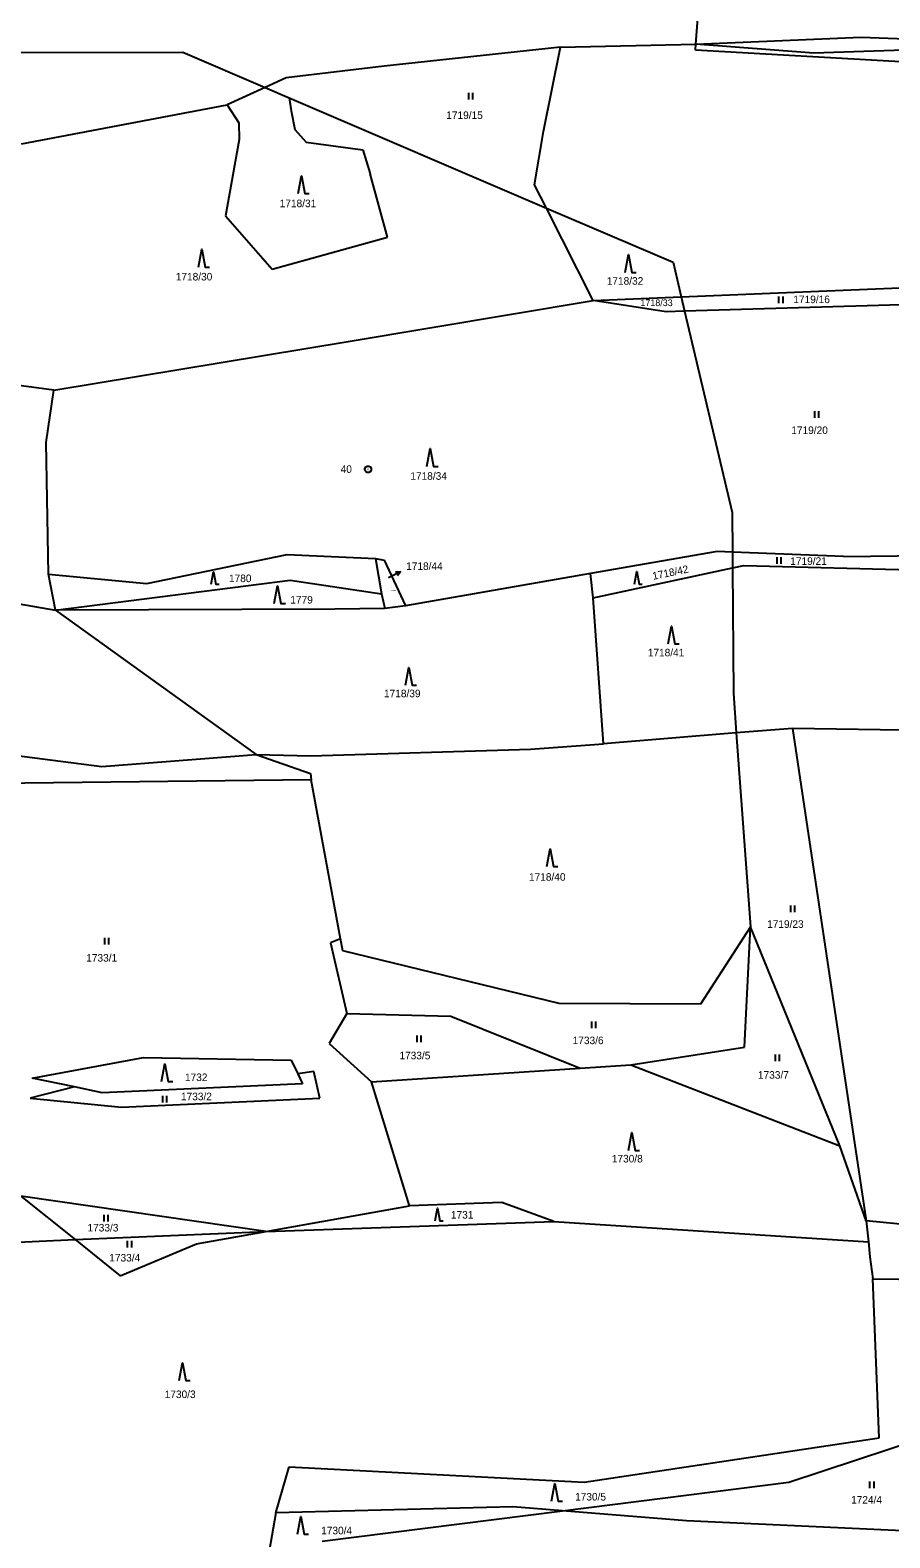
# Model space of a CAD drawing. Extents: x -609861 to -605046, y -1120287 to -1116307.
# Drawn here: x -608912.5 to -608719.2, y -1119197.4 to -1118858.4 of the extents above; entities that cross this region are included whole.
import ezdxf

# ---------------------------------------------------------------- set-up
doc = ezdxf.new("R2010")
doc.units = 0
for name, color, linetype in [('Vrstva 1', 7, 'Continuous'), ('Vrstva 2', 7, 'Continuous'), ('Vrstva 3', 7, 'Continuous'), ('Vrstva 7', 7, 'Continuous'), ('Vrstva 8', 7, 'Continuous')]:
    doc.layers.add(name, color=color, linetype=linetype)

msp = doc.modelspace()

# ---------------------------------------------------------------- linework, layer by layer
at = {"layer": 'Vrstva 1'}
for p, q in [((-608762.79, -1118861.5), (-608759.42, -1118817.54)), ((-608762.79, -1118861.5), (-608725.62, -1118859.96)), ((-608725.62, -1118859.96), (-608647.16, -1118863.03)), ((-608923.15, -1118863.4), (-608878.12, -1118863.36)), ((-608878.12, -1118863.36), (-608859.65, -1118871.27)), ((-608793.21, -1118862.2), (-608832.84, -1118866.45)), ((-608797.01, -1118881.17), (-608793.21, -1118862.2)), ((-608793.21, -1118862.2), (-608762.79, -1118861.5)), ((-608762.89, -1118862.87), (-608762.79, -1118861.5)), ((-608697.95, -1118866.59), (-608762.89, -1118862.87)), ((-608736.26, -1118863.55), (-608762.79, -1118861.5)), ((-608701.28, -1118862.36), (-608736.26, -1118863.55)), ((-608832.84, -1118866.45), (-608854.9, -1118869.12)), ((-608854.9, -1118869.12), (-608859.65, -1118871.27)), ((-608859.65, -1118871.27), (-608868.19, -1118875.15)), ((-608859.65, -1118871.27), (-608854.23, -1118873.59)), ((-608854.23, -1118873.59), (-608853.79, -1118876.53)), ((-608854.23, -1118873.59), (-608796.4, -1118898.37)), ((-608914.44, -1118883.92), (-608868.19, -1118875.15)), ((-608868.19, -1118875.15), (-608865.55, -1118879.21)), ((-608853.79, -1118876.53), (-608852.97, -1118880.73)), ((-608865.55, -1118879.21), (-608865.45, -1118882.93)), ((-608852.97, -1118880.73), (-608850.39, -1118883.6)), ((-608865.45, -1118882.93), (-608868.54, -1118900.12)), ((-608850.39, -1118883.6), (-608837.7, -1118885.32)), ((-608799.05, -1118893.13), (-608797.01, -1118881.17)), ((-608837.7, -1118885.32), (-608836.05, -1118890.67)), ((-608832.15, -1118904.92), (-608836.05, -1118890.67)), ((-608796.4, -1118898.37), (-608799.05, -1118893.13)), ((-608868.54, -1118900.12), (-608858.02, -1118912.15)), ((-608785.9, -1118919.14), (-608796.4, -1118898.37)), ((-608796.4, -1118898.37), (-608767.92, -1118910.57)), ((-608858.02, -1118912.15), (-608832.15, -1118904.92)), ((-608767.92, -1118910.57), (-608766.08, -1118918.34)), ((-608766.08, -1118918.34), (-608702.83, -1118915.77)), ((-608840.98, -1118928.37), (-608785.9, -1118919.14)), ((-608785.9, -1118919.14), (-608766.08, -1118918.34)), ((-608769.49, -1118921.72), (-608785.9, -1118919.14)), ((-608766.08, -1118918.34), (-608765.31, -1118921.6)), ((-608704.42, -1118919.79), (-608765.31, -1118921.6)), ((-608765.31, -1118921.6), (-608769.49, -1118921.72)), ((-608765.31, -1118921.6), (-608754.62, -1118966.81)), ((-608907.14, -1118939.34), (-608840.98, -1118928.37)), ((-608907.14, -1118939.34), (-608954.15, -1118933.18)), ((-608908.86, -1118951.06), (-608907.14, -1118939.34)), ((-608908.33, -1118980.71), (-608908.86, -1118951.06)), ((-608754.62, -1118966.81), (-608754.56, -1118975.76)), ((-608757.96, -1118975.63), (-608786.51, -1118980.59)), ((-608754.56, -1118975.76), (-608757.96, -1118975.63)), ((-608729.56, -1118976.7), (-608754.56, -1118975.76)), ((-608754.56, -1118975.76), (-608754.54, -1118979.28)), ((-608886.2, -1118982.82), (-608854.66, -1118976.27)), ((-608854.66, -1118976.27), (-608834.8, -1118977.2)), ((-608834.8, -1118977.2), (-608832.87, -1118977.52)), ((-608834.8, -1118977.2), (-608833.5, -1118985.1)), ((-608832.87, -1118977.52), (-608828.09, -1118987.84)), ((-608754.54, -1118979.28), (-608751.98, -1118978.73)), ((-608751.98, -1118978.73), (-608708.55, -1118979.91)), ((-608729.56, -1118976.7), (-608709.64, -1118976.48)), ((-608908.33, -1118980.71), (-608886.2, -1118982.82)), ((-608906.76, -1118988.82), (-608908.33, -1118980.71)), ((-608906.76, -1118988.82), (-608854.01, -1118982.07)), ((-608854.01, -1118982.07), (-608833.5, -1118985.1)), ((-608786.51, -1118980.59), (-608828.09, -1118987.84)), ((-608785.9, -1118986.01), (-608786.51, -1118980.59)), ((-608785.9, -1118986.01), (-608754.54, -1118979.28)), ((-608754.54, -1118979.28), (-608754.35, -1119007.44)), ((-608926.13, -1118985.41), (-608906.76, -1118988.82)), ((-608833.5, -1118985.1), (-608832.7, -1118988.4)), ((-608844, -1118988.6), (-608906.76, -1118988.82)), ((-608906.76, -1118988.82), (-608861.64, -1119021.24)), ((-608832.7, -1118988.4), (-608844, -1118988.6)), ((-608828.09, -1118987.84), (-608832.7, -1118988.4)), ((-608783.58, -1119018.83), (-608785.9, -1118986.01)), ((-608754.35, -1119007.44), (-608753.69, -1119016.42)), ((-608753.69, -1119016.42), (-608783.58, -1119018.83)), ((-608741.03, -1119015.4), (-608753.69, -1119016.42)), ((-608753.69, -1119016.42), (-608750.49, -1119060.01)), ((-608741.03, -1119015.4), (-608724.49, -1119126.09)), ((-608664.1, -1119016.55), (-608741.03, -1119015.4)), ((-608951.45, -1119016.8), (-608909.69, -1119022.23)), ((-608800, -1119020.06), (-608783.58, -1119018.83)), ((-608909.69, -1119022.23), (-608896.39, -1119023.99)), ((-608896.39, -1119023.99), (-608861.64, -1119021.24)), ((-608861.64, -1119021.24), (-608849.39, -1119021.58)), ((-608861.64, -1119021.24), (-608849.46, -1119025.5)), ((-608849.39, -1119021.58), (-608800, -1119020.06)), ((-608849.46, -1119025.5), (-608849.32, -1119026.95)), ((-608849.32, -1119026.95), (-608952.08, -1119028.1)), ((-608842.68, -1119062.69), (-608849.32, -1119026.95)), ((-608750.49, -1119060.01), (-608761.71, -1119077.36)), ((-608751.87, -1119087.09), (-608750.49, -1119060.01)), ((-608730.38, -1119109.28), (-608750.49, -1119060.01)), ((-608842.68, -1119062.69), (-608844.93, -1119063.58)), ((-608844.93, -1119063.58), (-608841.29, -1119079.47)), ((-608842.18, -1119065.39), (-608842.68, -1119062.69)), ((-608793.49, -1119077.26), (-608842.18, -1119065.39)), ((-608761.71, -1119077.36), (-608793.49, -1119077.26)), ((-608841.29, -1119079.47), (-608845.23, -1119086.21)), ((-608841.29, -1119079.47), (-608817.89, -1119080.07)), ((-608817.89, -1119080.07), (-608788.83, -1119091.81)), ((-608845.23, -1119086.21), (-608835.7, -1119094.87)), ((-608777.41, -1119091.07), (-608751.87, -1119087.09)), ((-608912, -1119094), (-608887, -1119089.4)), ((-608887, -1119089.4), (-608853.8, -1119090)), ((-608853.8, -1119090), (-608852.31, -1119093.03)), ((-608902.49, -1119096), (-608912, -1119094)), ((-608848.69, -1119092.57), (-608852.31, -1119093.03)), ((-608852.31, -1119093.03), (-608851.2, -1119095.3)), ((-608847.31, -1119098.53), (-608848.69, -1119092.57)), ((-608835.7, -1119094.87), (-608788.83, -1119091.81)), ((-608788.83, -1119091.81), (-608777.41, -1119091.07)), ((-608777.41, -1119091.07), (-608730.38, -1119109.28)), ((-608902.49, -1119096), (-608912.44, -1119098.53)), ((-608896.3, -1119097.3), (-608902.49, -1119096)), ((-608851.2, -1119095.3), (-608896.3, -1119097.3)), ((-608827.2, -1119122.72), (-608835.7, -1119094.87)), ((-608912.44, -1119098.53), (-608891.94, -1119100.58)), ((-608891.94, -1119100.58), (-608847.31, -1119098.53)), ((-608724.49, -1119126.09), (-608730.38, -1119109.28)), ((-608859.5, -1119128.5), (-608914.57, -1119120.58)), ((-608914.57, -1119120.58), (-608902.38, -1119130.35)), ((-608859.5, -1119128.5), (-608827.2, -1119122.72)), ((-608806.4, -1119122), (-608827.2, -1119122.72)), ((-608794.7, -1119126.3), (-608806.4, -1119122)), ((-608859.5, -1119128.5), (-608794.7, -1119126.3)), ((-608794.7, -1119126.3), (-608723.99, -1119130.87)), ((-608709.66, -1119127.56), (-608724.49, -1119126.09)), ((-608724.49, -1119126.09), (-608723.99, -1119130.87)), ((-608922.25, -1119131.21), (-608902.38, -1119130.35)), ((-608902.38, -1119130.35), (-608859.5, -1119128.5)), ((-608902.38, -1119130.35), (-608892.2, -1119138.51)), ((-608892.2, -1119138.51), (-608875.07, -1119131.27)), ((-608875.07, -1119131.27), (-608859.5, -1119128.5)), ((-608723.99, -1119130.87), (-608723.65, -1119134.19)), ((-608723.65, -1119134.19), (-608723.02, -1119139.15)), ((-608721.55, -1119174.91), (-608723.02, -1119139.15)), ((-608723.02, -1119139.15), (-608702.49, -1119139.5)), ((-608787.87, -1119184.85), (-608721.55, -1119174.91)), ((-608741.9, -1119184.86), (-608707.42, -1119173.52)), ((-608857.2, -1119191.8), (-608854.2, -1119181.47)), ((-608854.2, -1119181.47), (-608787.87, -1119184.85)), ((-608792.79, -1119191.32), (-608741.9, -1119184.86)), ((-608857.2, -1119191.8), (-608864.15, -1119230.95)), ((-608803.97, -1119190.41), (-608857.2, -1119191.8)), ((-608846.82, -1119198.18), (-608792.79, -1119191.32)), ((-608792.79, -1119191.32), (-608803.97, -1119190.41)), ((-608764.9, -1119193.59), (-608792.79, -1119191.32)), ((-608705.23, -1119196.37), (-608764.9, -1119193.59))]:
    msp.add_line(p, q, dxfattribs=at)
at = {"layer": 'Vrstva 3'}
for p, q in [((-608813.92, -1118872.44), (-608813.92, -1118873.94)), ((-608812.92, -1118873.94), (-608812.92, -1118872.44)), ((-608744.17, -1118918.29), (-608744.17, -1118919.79)), ((-608743.17, -1118919.79), (-608743.17, -1118918.29)), ((-608736.11, -1118944.06), (-608736.11, -1118945.56)), ((-608735.11, -1118945.56), (-608735.11, -1118944.06)), ((-608744.58, -1118976.91), (-608744.58, -1118978.41)), ((-608743.58, -1118978.41), (-608743.58, -1118976.91)), ((-608741.51, -1119055.19), (-608741.51, -1119056.69)), ((-608740.51, -1119056.69), (-608740.51, -1119055.19)), ((-608895.79, -1119062.49), (-608895.79, -1119063.99)), ((-608894.79, -1119063.99), (-608894.79, -1119062.49)), ((-608786.27, -1119081.33), (-608786.27, -1119082.83)), ((-608785.27, -1119082.83), (-608785.27, -1119081.33)), ((-608825.52, -1119084.45), (-608825.52, -1119085.95)), ((-608824.52, -1119085.95), (-608824.52, -1119084.45)), ((-608744.98, -1119088.73), (-608744.98, -1119090.23)), ((-608743.98, -1119090.23), (-608743.98, -1119088.73)), ((-608882.71, -1119097.98), (-608882.71, -1119099.48)), ((-608881.71, -1119099.48), (-608881.71, -1119097.98)), ((-608895.91, -1119124.77), (-608895.91, -1119126.27)), ((-608894.91, -1119126.27), (-608894.91, -1119124.77)), ((-608890.63, -1119130.63), (-608890.63, -1119132.13)), ((-608889.63, -1119132.13), (-608889.63, -1119130.63)), ((-608723.71, -1119184.7), (-608723.71, -1119186.2)), ((-608722.71, -1119186.2), (-608722.71, -1119184.7))]:
    msp.add_line(p, q, dxfattribs=at)
for points in [[(-608852.2, -1118895.13), (-608851.45, -1118891.13), (-608850.7, -1118895.13), (-608849.7, -1118895.13)], [(-608874.65, -1118911.65), (-608873.9, -1118907.65), (-608873.15, -1118911.65), (-608872.15, -1118911.65)], [(-608778.71, -1118912.86), (-608777.96, -1118908.86), (-608777.21, -1118912.86), (-608776.21, -1118912.86)], [(-608823.25, -1118956.47), (-608822.5, -1118952.47), (-608821.75, -1118956.47), (-608820.75, -1118956.47)], [(-608871.735, -1118982.98), (-608871.21, -1118980.18), (-608870.685, -1118982.98), (-608869.985, -1118982.98)], [(-608776.605, -1118982.92), (-608776.08, -1118980.12), (-608775.555, -1118982.92), (-608774.855, -1118982.92)], [(-608857.57, -1118987.31), (-608856.82, -1118983.31), (-608856.07, -1118987.31), (-608855.07, -1118987.31)], [(-608769.03, -1118996.39), (-608768.28, -1118992.39), (-608767.53, -1118996.39), (-608766.53, -1118996.39)], [(-608828.08, -1119005.67), (-608827.33, -1119001.67), (-608826.58, -1119005.67), (-608825.58, -1119005.67)], [(-608796.3, -1119046.47), (-608795.55, -1119042.47), (-608794.8, -1119046.47), (-608793.8, -1119046.47)], [(-608882.92, -1119094.8), (-608882.17, -1119090.8), (-608881.42, -1119094.8), (-608880.42, -1119094.8)], [(-608777.93, -1119110.28), (-608777.18, -1119106.28), (-608776.43, -1119110.28), (-608775.43, -1119110.28)], [(-608821.385, -1119126.08), (-608820.86, -1119123.28), (-608820.335, -1119126.08), (-608819.635, -1119126.08)], [(-608878.99, -1119162.05), (-608878.24, -1119158.05), (-608877.49, -1119162.05), (-608876.49, -1119162.05)], [(-608795.27, -1119189.15), (-608794.52, -1119185.15), (-608793.77, -1119189.15), (-608792.77, -1119189.15)], [(-608852.35, -1119196.6), (-608851.6, -1119192.6), (-608850.85, -1119196.6), (-608849.85, -1119196.6)]]:
    msp.add_lwpolyline(points, dxfattribs=at)
at = {"layer": 'Vrstva 7'}
msp.add_line((-608829.216, -1118980.19), (-608831.91, -1118981.51), dxfattribs=at)
msp.add_lwpolyline([(-608830.334, -1118980.181), (-608829.216, -1118980.19), (-608829.894, -1118981.079)], dxfattribs=at)
at = {"layer": 'Vrstva 8'}
msp.add_line((-608836.54, -1118957.11), (-608836.44, -1118957.11), dxfattribs=at)
msp.add_lwpolyline([(-608836.3, -1118956.39), (-608835.96, -1118956.58), (-608835.77, -1118956.92), (-608835.77, -1118957.31), (-608835.96, -1118957.65), (-608836.3, -1118957.84), (-608836.69, -1118957.84), (-608837.03, -1118957.65), (-608837.22, -1118957.31), (-608837.22, -1118956.92), (-608837.03, -1118956.58), (-608836.69, -1118956.39)], close=True, dxfattribs=at)

# ---------------------------------------------------------------- texts
at = {"layer": 'Vrstva 2'}
for s, height, p in [('1719/15', 1.7, (-608818.907, -1118878.35)), ('1718/31', 1.7, (-608856.357, -1118898.18)), ('1718/30', 1.7, (-608879.727, -1118914.66)), ('1718/32', 1.7, (-608782.827, -1118915.62)), ('1719/16', 1.7, (-608740.867, -1118919.76)), ('1718/33', 1.5, (-608775.254, -1118920.43)), ('1719/20', 1.7, (-608741.327, -1118949.19)), ('1718/34', 1.7, (-608826.977, -1118959.48)), ('1719/21', 1.7, (-608741.557, -1118978.62)), ('1780', 1.7, (-608867.767, -1118982.49)), ('1779', 1.7, (-608853.967, -1118987.31)), ('1718/44', 0.2, (-608831.264, -1118984.46)), ('1718/41', 1.7, (-608773.597, -1118999.19)), ('1718/39', 1.7, (-608832.907, -1119008.38)), ('1718/40', 1.7, (-608800.307, -1119049.64)), ('1719/23', 1.7, (-608746.767, -1119060.24)), ('1733/1', 1.7, (-608899.857, -1119067.83)), ('1733/6', 1.7, (-608790.487, -1119086.39)), ('1733/5', 1.7, (-608829.437, -1119089.79)), ('1732', 1.7, (-608877.657, -1119094.69)), ('1733/7', 1.7, (-608748.827, -1119094.16)), ('1733/2', 1.7, (-608878.557, -1119099)), ('1730/8', 1.7, (-608781.687, -1119112.99)), ('1731', 1.7, (-608817.867, -1119125.61)), ('1733/3', 1.7, (-608899.577, -1119128.51)), ('1733/4', 1.7, (-608894.677, -1119135.26)), ('1730/3', 1.7, (-608882.217, -1119165.97)), ('1730/5', 1.7, (-608789.947, -1119189.01)), ('1724/4', 1.7, (-608727.887, -1119189.7)), ('1730/4', 1.7, (-608847.037, -1119196.6))]:
    msp.add_text(s, height=height, dxfattribs=at).set_placement(p)
msp.add_text('1718/42', height=1.7, rotation=11.68834, dxfattribs=at).set_placement((-608772.365, -1118981.99))
at = {"layer": 'Vrstva 7'}
msp.add_text('1718/44', height=1.7, dxfattribs=at).set_placement((-608827.927, -1118979.75))
at = {"layer": 'Vrstva 8'}
msp.add_text('40', height=1.7, dxfattribs=at).set_placement((-608842.653, -1118957.93))

doc.saveas('drawing.dxf')
